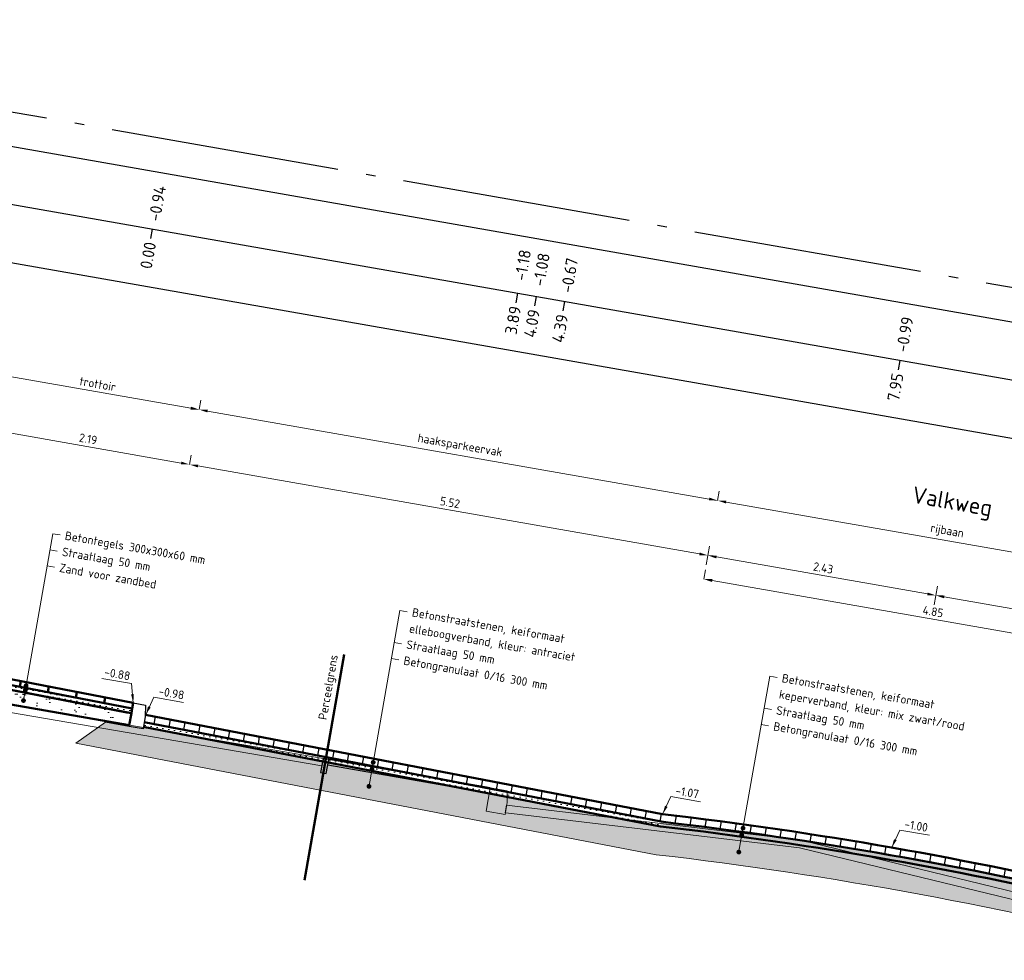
# Model space of a CAD drawing. Header units: metres. Extents: x 2514 to 227642, y 1683 to 852646.
# Tile 443 of 462: x 114364 to 114374, y 426123 to 426133. Entities that reach past the tile are written whole.
import ezdxf
from ezdxf.enums import TextEntityAlignment as Align

# ---------------------------------------------------------------- set-up
doc = ezdxf.new("R2010")
doc.units = ezdxf.units.M
doc.linetypes.add('AL-NAP_LIJN', pattern=[15.25, 12, -1.5, 0.25, -1.5])
doc.linetypes.add('VH-TROTTOIRBAND_180-200', pattern=[20, 10, -2, 2, -2, 2, -2])
doc.layers.get('Defpoints').update_dxf_attribs({"color": 244, "lineweight": 35})
for name, color, linetype, lineweight in [('B-WE-OG-BEBOUWING_STRAATNAAM-T35', 2, 'Continuous', 35), ('B-WE-VH-KANTOPSLUITING_OPSLUITBAND-SD', 150, 'Continuous', 25), ('B-WE-VH-KANTOPSLUITING_TROTTOIRBAND_180 200-G', 210, 'VH-TROTTOIRBAND_180-200', 18), ('B-WE-VH-VERHARDING_BETONSTRAATSTEEN-GD', 252, 'Continuous', 25), ('B-WE-VH-VERHARDING_TEGEL-GD', 252, 'Continuous', 25), ('N-WE-GW-GROND_GRIND-AD-50', 7, 'Continuous', 18), ('N-WE-GW-GROND_ZAND-AD-50', 7, 'Continuous', 18), ('N-WE-GW-GROND_ZAND_FUNDERINGSZAND-AD-50', 7, 'Continuous', 18), ('N-WE-GW-GROND_ZAND_FUNDERINGSZAND-GD', 7, 'Continuous', 50), ('N-WE-KG-GRENS_PERCEEL-GD', 150, 'Continuous', 50), ('N-WE-VH-ELEMENTENVERHARDING-AD', 8, 'Continuous', 25), ('N-WE-VH-KANTOPSLUITING_TROTTOIRBAND-SD', 210, 'Continuous', 25), ('N-WE-VH-M', 7, 'Continuous', 18), ('N-WE-VH-NAP-T18', 1, 'Continuous', 18), ('N-WE-VH-T18', 10, 'Continuous', 18), ('N-WE-VH-VERHARDING_BETONSTRAATSTEEN-GD', 252, 'Continuous', 50), ('N-WE-VH-VERHARDING_FUNDERING-AD-50', 252, 'Continuous', 18), ('N-WE-VH-VERHARDING_FUNDERING-GD', 7, 'Continuous', 50), ('N-WE-VH-VERHARDING_FUNDERING-O', 7, 'Continuous', 18), ('N-WE-VH-VERHARDING_TEGEL-GD', 252, 'Continuous', 50), ('X-XX-AL-NAP-GD', 7, 'AL-NAP_LIJN', 25), ('X-XX-AL-PROFIELBALK-G', 7, 'Continuous', 25), ('X-XX-AL-PROFIELBALK-T25', 7, 'Continuous', 25), ('X-XX-AL-VERWIJZING-T18', 10, 'Continuous', 18)]:
    doc.layers.add(name, color=color, linetype=linetype, lineweight=lineweight)
doc.layers.add('X-XX-AL-HULPLIJN-G', color=6, linetype='Continuous', lineweight=18, plot=False)
doc.styles.add('NLCS-ISO-M50-T18', font='NLCS-ISO.ttf', dxfattribs={"height": 0.09000000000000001})
doc.styles.add('NLCS-ISO-M50-T18_CURSIEF', font='NLCS-ISO.ttf', dxfattribs={"oblique": 15, "height": 0.09000000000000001})
doc.styles.add('NLCS-ISO-M50-T25', font='NLCS-ISO.ttf', dxfattribs={"height": 0.125})
doc.styles.add('NLCS-ISO-M50-T35', font='NLCS-ISO.ttf', dxfattribs={"height": 0.175})
doc.dimstyles.new('NLCS-M50-T18-PIJL_L2_H1', dxfattribs={"dimscale": 0.05, "dimtxt": 2.5, "dimasz": 1.8, "dimexe": 2, "dimexo": 2, "dimgap": 0.7, "dimtad": 1, "dimzin": 0, "dimdsep": 46, "dimtxsty": 'NLCS-ISO-M50-T18', "dimcen": 0, "dimdle": 2, "dimclrd": 256, "dimclre": 256, "dimclrt": 1, "dimadec": 1, "dimazin": 0, "dimtfac": 1, "dimtdec": 3, "dimtofl": 0, "dimtmove": 0, "dimatfit": 3, "dimfxl": 2, "dimfxlon": 1, "dimtfillclr": 256, "dimtolj": 1, "dimtzin": 0, "dimlwd": -1, "dimlwe": -1, "dimarcsym": 0})
doc.dimstyles.new('NLCS-M50-T18_CURSIEF-PIJL_A_L2_H1', dxfattribs={"dimscale": 0.05, "dimtxt": 2.5, "dimasz": 1.8, "dimexe": 2, "dimexo": 2, "dimgap": 0.7, "dimtad": 1, "dimzin": 0, "dimdsep": 46, "dimtxsty": 'NLCS-ISO-M50-T18_CURSIEF', "dimcen": 2.5, "dimdle": 2, "dimclrd": 256, "dimclre": 256, "dimclrt": 10, "dimadec": 1, "dimazin": 0, "dimtfac": 1, "dimtdec": 3, "dimtofl": 0, "dimtmove": 0, "dimatfit": 3, "dimfxl": 2, "dimtfillclr": 256, "dimtolj": 1, "dimtzin": 0, "dimlwd": -1, "dimlwe": -1, "dimarcsym": 0})
pattern_1 = [(350.050047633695, (1.795296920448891, 3.559851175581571), (0.03617959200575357, 0.02538034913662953), [0, -0.06249999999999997])]
pattern_2 = [(80.05004763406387, (1.795296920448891, 3.559851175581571), (-0.1563622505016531, 0.02743007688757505), [])]
pattern_3 = [(350.0135621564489, (0, 0), (0.231652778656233, 0.1622867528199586), [0.025, -0.175]), (80.01356215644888, (0, 0), (-0.1622867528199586, 0.231652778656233), [0.025, -0.175]), (125.0135621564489, (0.02462122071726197, -0.004335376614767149), (-0.1969697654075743, 0.03468301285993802), [0.03535534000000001, -0.24748738]), (350.0135621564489, (0.04413041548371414, 0.1064601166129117), (0.231652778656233, 0.1622867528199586), [0.025, -0.175]), (35.01356215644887, (0.05427333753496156, 0.09198181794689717), (0.03468301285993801, 0.1969697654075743), [0.01767766, -0.26516504]), (125.0135621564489, (0.05427333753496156, 0.09198181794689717), (-0.1969697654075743, 0.03468301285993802), [0.01767766, -0.26516504]), (350.0135621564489, (0.1266648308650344, 0.1426964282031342), (0.231652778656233, 0.1622867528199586), [0.03535534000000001, -0.16464466]), (35.01356215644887, (0.1266648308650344, 0.1426964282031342), (0.03468301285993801, 0.1969697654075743), [0.025, -0.25784272]), (125.0135621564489, (0.161484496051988, 0.1365652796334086), (-0.1969697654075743, 0.03468301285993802), [0.025, -0.25784272]), (80.01356215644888, (0.1440874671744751, 0.02539787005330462), (-0.1622867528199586, 0.231652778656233), [0.025, -0.175]), (35.01356215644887, (0.1440874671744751, 0.02539787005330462), (0.03468301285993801, 0.1969697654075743), [0.01767766, -0.26516504]), (125.0135621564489, (0.1585657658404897, 0.03554079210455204), (-0.1969697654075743, 0.03468301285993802), [0.01767766, -0.26516504]), (350.0135621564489, (0.03329197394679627, 0.04490706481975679), (0.231652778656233, 0.1622867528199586), [0.0125, -0.1675]), (350.0135621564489, (0.1896900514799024, 0.06813724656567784), (0.231652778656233, 0.1622867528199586), [0.0125, -0.1675]), (80.01356215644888, (0.1324723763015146, 0.1035969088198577), (-0.1622867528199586, 0.231652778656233), [0.0125, -0.1675]), (125.0135621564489, (0.1375844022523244, -0.01153396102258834), (-0.1969697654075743, 0.03468301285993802), [0.01767766, -0.26516504]), (125.0135621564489, (0.07525470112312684, 0.1390565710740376), (-0.1969697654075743, 0.03468301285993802), [0.01767766, -0.26516504]), (35.01356215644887, (0.1037099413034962, 0.04837304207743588), (0.03468301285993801, 0.1969697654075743), [0.01767766, -0.26516504]), (80.01356215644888, (0.07204373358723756, 0.01269893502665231), (-0.1622867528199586, 0.231652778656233), [0.003125, -0.196875]), (80.01356215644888, (0.09590858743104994, 0.09416978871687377), (-0.1622867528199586, 0.231652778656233), [0.003125, -0.196875]), (80.01356215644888, (0.1941993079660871, 0.1117663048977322), (-0.1622867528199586, 0.231652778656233), [0.003125, -0.196875]), (80.01356215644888, (0.1788516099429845, 0.006584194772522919), (-0.1622867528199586, 0.231652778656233), [0.003125, -0.196875])]

# ---------------------------------------------------------------- blocks, each defined once
blk = doc.blocks.new('_Dot')
at = {"color": 0, "linetype": 'ByBlock', "lineweight": -2}
blk.add_line((-0.5, 0), (-1, 0), dxfattribs=at)
at = {"color": 0, "linetype": 'ByBlock', "const_width": 0.5}
blk.add_lwpolyline([(-0.25, 0, 1), (0.25, 0, 1)], format="xyb", close=True, dxfattribs=at)
blk = doc.blocks.new('*D1065')
at = {"layer": 'Defpoints', "color": 0, "transparency": 16777216}
for p in [(114371.0166699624, 426127.3624139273), (114371.0166699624, 426127.3624139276), (114375.7937213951, 426126.5243926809)]:
    blk.add_point(p, dxfattribs=at)
at = {"layer": 'N-WE-VH-M', "transparency": 16777216}
for p, q in [((114371.0166699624, 426127.3624139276), (114371.033948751, 426127.4609098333)), ((114375.7050750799, 426126.5399435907), (114371.1053162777, 426127.3468630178)), ((114375.7937213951, 426126.524392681), (114375.8110001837, 426126.6228885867))]:
    blk.add_line(p, q, dxfattribs=at)
for points in [[(114371.107908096, 426127.3616374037), (114371.1027244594, 426127.3320886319), (114371.0166699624, 426127.3624139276)], [(114375.7076668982, 426126.5547179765), (114375.7024832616, 426126.5251692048), (114375.7937213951, 426126.524392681)]]:
    blk.add_solid(points, dxfattribs=at)
at = {"layer": 'N-WE-VH-M', "color": 1, "transparency": 16777216, "insert": (114373.4190187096, 426127.0222000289), "char_height": 0.09000000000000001, "attachment_point": 5, "rotation": 350.0500476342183, "style": 'NLCS-ISO-M50-T18'}
blk.add_mtext('\\A1;4.85', dxfattribs=at)
blk = doc.blocks.new('*D1066')
at = {"layer": 'Defpoints', "color": 0, "transparency": 16777216}
for p in [(114371.0601186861, 426127.6100887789), (114373.4486444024, 426127.191078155), (114373.4486444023, 426127.1910781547)]:
    blk.add_point(p, dxfattribs=at)
at = {"layer": 'N-WE-VH-M', "transparency": 16777216}
for p, q in [((114371.0601186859, 426127.610088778), (114371.0428398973, 426127.5115928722)), ((114371.1487650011, 426127.5945378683), (114373.3599980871, 426127.2066290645)), ((114373.4486444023, 426127.1910781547), (114373.4313656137, 426127.0925822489))]:
    blk.add_line(p, q, dxfattribs=at)
for points in [[(114371.1513568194, 426127.6093122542), (114371.1461731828, 426127.5797634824), (114371.0601186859, 426127.610088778)], [(114373.3625899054, 426127.2214034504), (114373.3574062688, 426127.1918546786), (114373.4486444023, 426127.1910781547)]]:
    blk.add_solid(points, dxfattribs=at)
at = {"layer": 'N-WE-VH-M', "color": 1, "transparency": 16777216, "insert": (114372.268204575, 426127.4793801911), "char_height": 0.09000000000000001, "attachment_point": 5, "rotation": 350.0500476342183, "style": 'NLCS-ISO-M50-T18'}
blk.add_mtext('\\A1;2.43', dxfattribs=at)
blk = doc.blocks.new('*D1067')
at = {"layer": 'Defpoints', "color": 0, "transparency": 16777216}
for p in [(114373.4486444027, 426127.191078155), (114375.8371701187, 426126.772067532), (114375.8371701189, 426126.7720675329)]:
    blk.add_point(p, dxfattribs=at)
at = {"layer": 'N-WE-VH-M', "transparency": 16777216}
for p, q in [((114373.4486444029, 426127.1910781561), (114373.4659231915, 426127.2895740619)), ((114373.5372907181, 426127.1755272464), (114375.7485238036, 426126.7876184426)), ((114375.8371701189, 426126.7720675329), (114375.8544489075, 426126.8705634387))]:
    blk.add_line(p, q, dxfattribs=at)
for points in [[(114373.5398825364, 426127.1903016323), (114373.5346988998, 426127.1607528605), (114373.4486444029, 426127.1910781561)], [(114375.7511156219, 426126.8023928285), (114375.7459319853, 426126.7728440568), (114375.8371701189, 426126.7720675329)]]:
    blk.add_solid(points, dxfattribs=at)
at = {"layer": 'N-WE-VH-M', "color": 1, "transparency": 16777216, "insert": (114374.6567302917, 426127.0603695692), "char_height": 0.09000000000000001, "attachment_point": 5, "rotation": 350.0500476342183, "style": 'NLCS-ISO-M50-T18'}
blk.add_mtext('\\A1;2.42', dxfattribs=at)
blk = doc.blocks.new('*D1069')
at = {"layer": 'Defpoints', "color": 0, "transparency": 16777216}
for p in [(114365.6269797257, 426128.5632051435), (114365.626979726, 426128.563205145), (114371.0601186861, 426127.610088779)]:
    blk.add_point(p, dxfattribs=at)
at = {"layer": 'N-WE-VH-M', "transparency": 16777216}
for p, q in [((114365.626979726, 426128.563205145), (114365.6442585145, 426128.6617010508)), ((114370.9714723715, 426127.6256396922), (114365.7156260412, 426128.5476542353)), ((114371.0601186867, 426127.6100887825), (114371.0773974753, 426127.7085846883))]:
    blk.add_line(p, q, dxfattribs=at)
for points in [[(114365.7182178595, 426128.5624286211), (114365.7130342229, 426128.5328798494), (114365.626979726, 426128.563205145)], [(114370.9740641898, 426127.6404140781), (114370.9688805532, 426127.6108653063), (114371.0601186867, 426127.6100887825)]]:
    blk.add_solid(points, dxfattribs=at)
at = {"layer": 'N-WE-VH-M', "color": 1, "transparency": 16777216, "insert": (114368.3573722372, 426128.1654436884), "char_height": 0.09000000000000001, "attachment_point": 5, "rotation": 350.0500476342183, "style": 'NLCS-ISO-M50-T18'}
blk.add_mtext('\\A1;5.52', dxfattribs=at)
blk = doc.blocks.new('*D1070')
at = {"layer": 'Defpoints', "color": 0, "transparency": 16777216}
for p in [(114363.474681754, 426128.9407751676), (114363.4746817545, 426128.9407751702), (114365.62697972, 426128.5632051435)]:
    blk.add_point(p, dxfattribs=at)
at = {"layer": 'N-WE-VH-M', "transparency": 16777216}
for p, q in [((114363.4746817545, 426128.9407751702), (114363.4919605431, 426129.039271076)), ((114365.5383334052, 426128.5787560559), (114363.5633280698, 426128.9252242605)), ((114365.6269797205, 426128.5632051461), (114365.6442585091, 426128.6617010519))]:
    blk.add_line(p, q, dxfattribs=at)
for points in [[(114363.565919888, 426128.9399986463), (114363.5607362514, 426128.9104498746), (114363.4746817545, 426128.9407751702)], [(114365.5409252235, 426128.5935304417), (114365.5357415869, 426128.56398167), (114365.6269797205, 426128.5632051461)]]:
    blk.add_solid(points, dxfattribs=at)
at = {"layer": 'N-WE-VH-M', "color": 1, "transparency": 16777216, "insert": (114364.5646537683, 426128.8307868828), "char_height": 0.09000000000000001, "attachment_point": 5, "rotation": 350.0500476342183, "style": 'NLCS-ISO-M50-T18'}
blk.add_mtext('\\A1;2.19', dxfattribs=at)
blk = doc.blocks.new('*D936')
at = {"layer": 'Defpoints', "color": 0, "ltscale": 0.2, "transparency": 16777216}
for p in [(114365.7279561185, 426129.1388104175), (114365.7279561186, 426129.138810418), (114371.1610950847, 426128.1856940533)]:
    blk.add_point(p, dxfattribs=at)
at = {"layer": 'N-WE-VH-M', "ltscale": 0.2, "transparency": 16777216}
for p, q in [((114365.7279561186, 426129.138810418), (114365.7452349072, 426129.2373063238)), ((114371.0724487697, 426128.2012449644), (114365.8166024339, 426129.1232595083)), ((114371.161095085, 426128.1856940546), (114371.1783738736, 426128.2841899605))]:
    blk.add_line(p, q, dxfattribs=at)
for points in [[(114365.8191942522, 426129.1380338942), (114365.8140106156, 426129.1084851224), (114365.7279561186, 426129.138810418)], [(114371.075040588, 426128.2160193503), (114371.0698569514, 426128.1864705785), (114371.161095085, 426128.1856940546)]]:
    blk.add_solid(points, dxfattribs=at)
at = {"layer": 'N-WE-VH-M', "color": 1, "ltscale": 0.2, "transparency": 16777216, "insert": (114368.4606812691, 426128.7543459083), "char_height": 0.09000000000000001, "attachment_point": 5, "rotation": 350.0500476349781, "style": 'NLCS-ISO-M50-T18'}
blk.add_mtext('\\A1;haaksparkeervak', dxfattribs=at)
blk = doc.blocks.new('*D937')
at = {"layer": 'Defpoints', "color": 0, "transparency": 16777216}
for p in [(114371.1610950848, 426128.1856940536), (114375.9381465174, 426127.3476728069), (114375.9381465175, 426127.3476728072)]:
    blk.add_point(p, dxfattribs=at)
at = {"layer": 'N-WE-VH-M', "transparency": 16777216}
for p, q in [((114371.1610950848, 426128.1856940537), (114371.1783738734, 426128.2841899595)), ((114371.2497414, 426128.170143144), (114375.8495002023, 426127.3632237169)), ((114375.9381465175, 426127.3476728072), (114375.9554253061, 426127.446168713))]:
    blk.add_line(p, q, dxfattribs=at)
for points in [[(114371.2523332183, 426128.1849175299), (114371.2471495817, 426128.1553687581), (114371.1610950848, 426128.1856940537)], [(114375.8520920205, 426127.3779981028), (114375.8469083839, 426127.348449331), (114375.9381465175, 426127.3476728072)]]:
    blk.add_solid(points, dxfattribs=at)
at = {"layer": 'N-WE-VH-M', "color": 1, "transparency": 16777216, "insert": (114373.5657764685, 426127.8587771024), "char_height": 0.09000000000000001, "attachment_point": 5, "rotation": 350.0500476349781, "style": 'NLCS-ISO-M50-T18'}
blk.add_mtext('\\A1;rijbaan', dxfattribs=at)
blk = doc.blocks.new('*D944')
at = {"layer": 'Defpoints', "color": 0, "ltscale": 0.2, "transparency": 16777216}
for p in [(114363.5756581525, 426129.5163804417), (114365.7279561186, 426129.1388104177), (114365.7279561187, 426129.1388104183)]:
    blk.add_point(p, dxfattribs=at)
at = {"layer": 'N-WE-VH-M', "ltscale": 0.2, "transparency": 16777216}
for p, q in [((114363.5756581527, 426129.5163804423), (114363.5929369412, 426129.6148763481)), ((114363.6643044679, 426129.5008295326), (114365.6393098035, 426129.1543613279)), ((114365.7279561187, 426129.1388104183), (114365.7452349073, 426129.2373063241))]:
    blk.add_line(p, q, dxfattribs=at)
for points in [[(114363.6668962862, 426129.5156039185), (114363.6617126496, 426129.4860551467), (114363.5756581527, 426129.5163804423)], [(114365.6419016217, 426129.1691357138), (114365.6367179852, 426129.139586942), (114365.7279561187, 426129.1388104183)]]:
    blk.add_solid(points, dxfattribs=at)
at = {"layer": 'N-WE-VH-M', "color": 1, "ltscale": 0.2, "transparency": 16777216, "insert": (114364.6656301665, 426129.4063921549), "char_height": 0.09000000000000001, "attachment_point": 5, "rotation": 350.0500476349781, "style": 'NLCS-ISO-M50-T18'}
blk.add_mtext('\\A1;trottoir', dxfattribs=at)

msp = doc.modelspace()

# ---------------------------------------------------------------- hatches: boundary and pattern name
at = {"layer": 'N-WE-GW-GROND_GRIND-AD-50', "ltscale": 0.1}
h = msp.add_hatch(dxfattribs=at)
h.set_pattern_fill('AVH-FUNDERING_02-SO', color=1, scale=0.2, pattern_type=2)
h.set_pattern_definition(pattern_3)
edge = h.paths.add_edge_path()
edge.add_arc((114358.3204709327, 425960.5037423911), 148.1415553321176, 78.89018152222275, 81.20991374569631)
edge.add_line((114380.9586994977, 426106.9053510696), (114380.906834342, 426106.609699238))
edge.add_line((114380.906834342, 426106.609699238), (114380.9098064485, 426106.6090751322))
edge.add_arc((99057.92202269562, 338742.201559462), 88697.99126916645, 80.04811254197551, 80.05198272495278, ccw=False)
edge.add_line((114386.8110131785, 426105.5738472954), (114386.8140202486, 426105.5734224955))
edge.add_line((114386.8140202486, 426105.5734224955), (114386.8658854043, 426105.8690743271))
h = msp.add_hatch(dxfattribs=at)
h.set_pattern_fill('AVH-FUNDERING_02-SO', color=1, scale=0.2, pattern_type=2)
h.set_pattern_definition(pattern_3)
edge = h.paths.add_edge_path()
edge.add_arc((114336.8202227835, 425950.12666245), 149.5509054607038, 78.89936592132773, 81.19784959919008, ccw=False)
edge.add_line((114365.6136812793, 426096.8795502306), (114365.5618160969, 426096.583898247))
edge.add_line((114365.5618160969, 426096.583898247), (114365.5588129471, 426096.584322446))
edge.add_arc((99024.8738484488, 338678.9411453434), 88753.48417847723, 80.04666692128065, 80.05053572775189)
edge.add_line((114359.6560405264, 426097.6199785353), (114359.6530747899, 426097.6206012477))
edge.add_line((114359.6530747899, 426097.6206012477), (114359.7049399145, 426097.9162529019))
at = {"layer": 'N-WE-GW-GROND_ZAND-AD-50', "ltscale": 0.2}
h = msp.add_hatch(dxfattribs=at)
h.set_pattern_fill('AGW-GROND_ZAND_CUNETZAND-SO', color=1, scale=0.04999999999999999, angle=-5.232918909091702e-10, pattern_type=2)
h.set_pattern_definition(pattern_1)
h.paths.add_polyline_path([(114363.1255300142, 426126.3717283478), (114363.11689062, 426126.3224803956), (114364.9682302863, 426125.9655622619), (114365.0174782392, 426125.9569228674), (114365.0261176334, 426126.0061708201)])
h = msp.add_hatch(dxfattribs=at)
h.set_pattern_fill('AGW-GROND_ZAND_CUNETZAND-SO', color=1, scale=0.04999999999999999, angle=-5.232918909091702e-10, pattern_type=2)
h.set_pattern_definition(pattern_1)
h.paths.add_polyline_path([(114367.0589545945, 426125.4955781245), (114365.1531264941, 426125.862054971), (114365.1444859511, 426125.8128004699), (114367.0503151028, 426125.4463296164)])
h = msp.add_hatch(dxfattribs=at)
h.set_pattern_fill('AGW-GROND_ZAND_CUNETZAND-SO', color=1, scale=0.04999999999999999, angle=-5.232918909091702e-10, pattern_type=2)
h.set_pattern_definition(pattern_1)
h.paths.add_polyline_path([(114367.0589545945, 426125.4955781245), (114367.0503151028, 426125.4463296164), (114370.5620769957, 426124.7710548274), (114370.5707145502, 426124.8202922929)])
h = msp.add_hatch(dxfattribs=at)
h.set_pattern_fill('AGW-GROND_ZAND_CUNETZAND-SO', color=1, scale=0.04999999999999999, angle=-5.232918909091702e-10, pattern_type=2)
h.set_pattern_definition(pattern_1)
h.paths.add_polyline_path([(114370.57071639, 426124.8203027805), (114370.5620769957, 426124.7710548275, -0.02886604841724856), (114375.3391284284, 426123.9330335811), (114375.3477678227, 426123.9822815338, 0.02886600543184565)])
at = {"layer": 'N-WE-GW-GROND_ZAND_FUNDERINGSZAND-AD-50', "ltscale": 0.2}
h = msp.add_hatch(dxfattribs=at)
h.set_pattern_fill('AGW-GROND_ZAND_FUNDERINGSZAND', color=1, scale=0.09999999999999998, angle=-5.232918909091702e-10, pattern_type=2)
h.set_pattern_definition([(27.55004763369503, (1.795296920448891, 3.559851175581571), (0.02708859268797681, 0.1908727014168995), [0, -0.152, 0, -0.17, 0, -0.1625]), (357.550047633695, (1.795296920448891, 3.559851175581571), (0.223079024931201, 0.2473902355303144), [0, -0.08199999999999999, 0, -0.137, 0, -0.05249999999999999]), (317.5500476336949, (1.674146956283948, 3.58110408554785), (0.3068280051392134, -0.05325120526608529), [0, -0.04999999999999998, 0, -0.1799999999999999, 0, -0.2349999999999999]), (307.5500476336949, (1.674146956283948, 3.58110408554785), (0.3112563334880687, 0.03450522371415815), [0, -0.02499999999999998, 0, -0.1179999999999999, 0, -0.1349999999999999])])
h.paths.add_polyline_path([(114364.9956758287, 426125.8326405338), (114365.0174782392, 426125.9569228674), (114364.9682302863, 426125.9655622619), (114363.7704187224, 426126.1964872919), (114363.7446447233, 426126.0495653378)])
at = {"layer": 'N-WE-VH-ELEMENTENVERHARDING-AD'}
h = msp.add_hatch(dxfattribs=at)
h.set_pattern_fill('ANSI31', color=1, scale=0.04999999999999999, angle=44.99999999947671)
h.set_pattern_definition(pattern_2)
h.paths.add_polyline_path([(114365.1669513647, 426125.9408621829), (114365.1635109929, 426125.9229708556), (114365.1634956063, 426125.9211630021), (114365.1531264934, 426125.8620549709), (114367.0589545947, 426125.4955781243), (114367.0727794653, 426125.5743853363)])
h = msp.add_hatch(dxfattribs=at)
h.set_pattern_fill('ANSI31', color=1, scale=0.04999999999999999, angle=44.99999999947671)
h.set_pattern_definition(pattern_2)
h.paths.add_polyline_path([(114367.0727794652, 426125.5743853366), (114367.0589545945, 426125.4955781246), (114370.5707145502, 426124.8202922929), (114370.5845394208, 426124.8990995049)])
h = msp.add_hatch(dxfattribs=at)
h.set_pattern_fill('ANSI31', color=1, scale=0.04999999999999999, angle=44.99999999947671)
h.set_pattern_definition(pattern_2)
h.paths.add_polyline_path([(114370.5845394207, 426124.8990995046), (114370.5707163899, 426124.8203027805, -0.02886600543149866), (114375.3477678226, 426123.9822815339), (114375.3615908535, 426124.0610782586, 0.0288659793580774)])
at = {"layer": 'N-WE-VH-VERHARDING_FUNDERING-AD-50', "lineweight": 5, "ltscale": 0.2}
h = msp.add_hatch(dxfattribs=at)
h.set_pattern_fill('AVH-FUNDERING_02-SO', color=256, scale=0.25, pattern_type=2)
h.set_pattern_definition([(0, (0, 0), (0.25, 0.25), [0.03125, -0.21875]), (90, (0, 0), (-0.25, 0.25), [0.03125, -0.21875]), (135, (0.03125, 0), (-0.2499999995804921, 1.387778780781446e-17), [0.044194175, -0.309359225]), (0, (0.03125, 0.140625), (0.25, 0.25), [0.03125, -0.21875]), (45, (0.046875, 0.125), (0, 0.2499999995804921), [0.022097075, -0.3314563]), (135, (0.046875, 0.125), (-0.2499999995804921, 1.387778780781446e-17), [0.022097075, -0.3314563]), (0, (0.125, 0.203125), (0.25, 0.25), [0.044194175, -0.205805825]), (45, (0.125, 0.203125), (0, 0.2499999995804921), [0.03125, -0.3223034]), (135, (0.169194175, 0.203125), (-0.2499999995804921, 1.387778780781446e-17), [0.03125, -0.3223034]), (90, (0.171875, 0.0625), (-0.25, 0.25), [0.03125, -0.21875]), (45, (0.171875, 0.0625), (0, 0.2499999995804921), [0.022097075, -0.3314563]), (135, (0.1875, 0.078125), (-0.2499999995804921, 1.387778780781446e-17), [0.022097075, -0.3314563]), (0, (0.03125, 0.0625), (0.25, 0.25), [0.015625, -0.209375]), (0, (0.21875, 0.125), (0.25, 0.25), [0.015625, -0.209375]), (90, (0.140625, 0.15625), (-0.25, 0.25), [0.015625, -0.209375]), (135, (0.171875, 0.015625), (-0.2499999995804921, 1.387778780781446e-17), [0.022097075, -0.3314563]), (135, (0.0625, 0.1875), (-0.2499999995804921, 1.387778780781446e-17), [0.022097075, -0.3314563]), (45, (0.1171875, 0.08203125), (0, 0.2499999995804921), [0.022097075, -0.3314563]), (90, (0.0859375, 0.03125), (-0.25, 0.25), [0.00390625, -0.24609375]), (90, (0.09765625, 0.13671875), (-0.25, 0.25), [0.00390625, -0.24609375]), (90, (0.21484375, 0.1796875), (-0.25, 0.25), [0.00390625, -0.24609375]), (90, (0.21875, 0.046875), (-0.25, 0.25), [0.00390625, -0.24609375])])
edge = h.paths.add_edge_path()
edge.add_line((114375.7296562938, 426123.8442192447), (114375.4834165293, 426123.8874162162))
edge.add_line((114375.4834165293, 426123.8874162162), (114375.3356726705, 426123.9133343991))
edge.add_line((114375.3356726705, 426123.9133343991), (114375.3391284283, 426123.933033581))
edge.add_arc((114365.6988050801, 426083.0139392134), 42.0393639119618, 76.74316042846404, 83.35693484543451)
edge.add_line((114370.5620769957, 426124.7710548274), (114365.1444859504, 426125.8128004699))
edge.add_line((114365.1444859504, 426125.8128004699), (114365.1410331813, 426125.7931183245))
edge.add_line((114365.1410331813, 426125.7931183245), (114364.9932893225, 426125.8190365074))
edge.add_line((114364.9932893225, 426125.8190365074), (114364.7470495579, 426125.8622334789))
edge.add_line((114364.7470495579, 426125.8622334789), (114364.4354515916, 426125.643644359))
edge.add_line((114364.4354515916, 426125.643644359), (114370.5163568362, 426124.474350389))
edge.add_arc((114365.698805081, 426083.0139392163), 41.73936390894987, 75.71591017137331, 83.37215718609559, ccw=False)
edge.add_line((114375.9971550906, 426123.4629007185), (114375.7296562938, 426123.8442192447))

# ---------------------------------------------------------------- linework, layer by layer
at = {"layer": 'B-WE-VH-KANTOPSLUITING_OPSLUITBAND-SD', "color": 251, "flags": 128}
msp.add_lwpolyline([(114367.0011173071, 426125.33482516), (114367.0602148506, 426125.3244578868), (114367.0861330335, 426125.4722017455), (114367.02703549, 426125.4825690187)], close=True, dxfattribs=at)
at = {"layer": 'B-WE-VH-KANTOPSLUITING_TROTTOIRBAND_180 200-G', "color": 251, "lineweight": 5, "flags": 128}
msp.add_lwpolyline([(114368.9555602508, 426125.0224222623), (114368.9330978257, 426124.8943775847), (114368.736106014, 426124.9289351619), (114368.7793029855, 426125.1751749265), (114368.9565956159, 426125.144073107)], close=True, dxfattribs=at)
at = {"layer": 'B-WE-VH-VERHARDING_BETONSTRAATSTEEN-GD', "color": 251, "lineweight": 5, "ltscale": 0.2, "flags": 128}
for points in [[(114363.7308318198, 426125.9694363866), (114367.013212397, 426125.4037719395)], [(114363.7444180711, 426126.0482733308), (114367.0270353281, 426125.4825680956)], [(114368.9503777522, 426124.9928732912), (114368.9365339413, 426124.9139581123), (114368.9408912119, 426124.9134377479)], [(114375.0503594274, 426123.8923169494), (114372.0323343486, 426124.624812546), (114368.9503777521, 426124.992873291)], [(114375.031490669, 426123.8145739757), (114372.0181061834, 426124.5459432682), (114368.9408912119, 426124.9134377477)]]:
    msp.add_lwpolyline(points, dxfattribs=at)
at = {"layer": 'B-WE-VH-VERHARDING_TEGEL-GD', "color": 251, "ltscale": 0.2, "flags": 128}
for points in [[(114368.7793029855, 426125.1751749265), (114367.0861330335, 426125.4722017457)], [(114368.7689357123, 426125.116077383), (114367.0757657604, 426125.4131042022)]]:
    msp.add_lwpolyline(points, dxfattribs=at)
at = {"layer": 'N-WE-GW-GROND_ZAND_FUNDERINGSZAND-GD', "color": 1, "ltscale": 0.2, "flags": 128}
msp.add_lwpolyline([(114363.11689062, 426126.3224803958), (114363.0889590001, 426126.1632591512), (114364.9956758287, 426125.8326405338), (114365.0174782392, 426125.9569228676)], close=True, dxfattribs=at)
at = {"layer": 'N-WE-KG-GRENS_PERCEEL-GD', "ltscale": 0.05, "flags": 128}
msp.add_lwpolyline([(114367.2475821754, 426126.5708296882), (114366.8328912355, 426124.2069278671)], dxfattribs=at)
at = {"layer": 'N-WE-VH-KANTOPSLUITING_TROTTOIRBAND-SD', "color": 1, "flags": 128}
msp.add_lwpolyline([(114365.1634956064, 426125.9211630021), (114365.1410331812, 426125.7931183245), (114364.9932893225, 426125.8190365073), (114365.0364862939, 426126.0652762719), (114365.1645309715, 426126.0428138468)], close=True, dxfattribs=at)
at = {"layer": 'N-WE-VH-M'}
for p, q in [((114363.8867475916, 426126.0897242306), (114364.1934577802, 426127.8380932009)), ((114364.1934577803, 426127.838093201), (114364.2705732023, 426127.824565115)), ((114364.1639110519, 426127.6696652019), (114364.2410264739, 426127.656137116)), ((114364.1343643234, 426127.5012372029), (114364.2114797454, 426127.487709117)), ((114367.5054875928, 426125.1780982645), (114367.8310912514, 426127.0341674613)), ((114367.8310912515, 426127.0341674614), (114367.9082066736, 426127.0206393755)), ((114367.7719977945, 426126.6973114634), (114367.8491132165, 426126.6837833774)), ((114367.742451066, 426126.5288834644), (114367.819566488, 426126.5153553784)), ((114371.3813733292, 426124.4889256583), (114371.7069769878, 426126.3449948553)), ((114371.7069769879, 426126.3449948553), (114371.7840924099, 426126.3314667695)), ((114371.6478835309, 426126.0081388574), (114371.7249989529, 426125.9946107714)), ((114371.6183368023, 426125.8397108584), (114371.6954522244, 426125.8261827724))]:
    msp.add_line(p, q, dxfattribs=at)
at = {"layer": 'N-WE-VH-VERHARDING_BETONSTRAATSTEEN-GD', "color": 1, "ltscale": 0.2, "flags": 128}
for points in [[(114365.1518447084, 426125.8623014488), (114370.5707145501, 426124.8202922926)], [(114365.1669513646, 426125.9408621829), (114370.5845394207, 426124.8990995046)], [(114365.1424030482, 426125.81320099), (114370.5620769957, 426124.7710548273)]]:
    msp.add_lwpolyline(points, dxfattribs=at)
at = {"layer": 'N-WE-VH-VERHARDING_BETONSTRAATSTEEN-GD', "color": 1, "ltscale": 0.2}
for centre, radius, start, end in [((114365.7212501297, 426083.1418848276), 42.03946431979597, 76.74316833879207, 83.35692694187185), ((114365.6988050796, 426083.0139392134), 42.03936391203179, 76.74316042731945, 83.35693484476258), ((114365.707433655, 426083.0631255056), 42.03942641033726, 76.74316534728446, 83.35692992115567)]:
    msp.add_arc(centre, radius, start, end, dxfattribs=at)
at = {"layer": 'N-WE-VH-VERHARDING_FUNDERING-GD', "color": 1, "ltscale": 0.2, "flags": 128}
msp.add_lwpolyline([(114363.1255300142, 426126.3717283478), (114365.0261176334, 426126.0061708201), (114365.0174782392, 426125.9569228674), (114364.9682302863, 426125.9655622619), (114363.11689062, 426126.3224803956), (114363.1255300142, 426126.3717283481)], dxfattribs=at)
at = {"layer": 'N-WE-VH-VERHARDING_FUNDERING-O', "color": 1, "lineweight": 5, "ltscale": 0.2, "flags": 128}
msp.add_lwpolyline([(114375.7296562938, 426123.8442192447), (114375.3356726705, 426123.9133343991), (114375.3391284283, 426123.933033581, 0.02886604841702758), (114370.5620769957, 426124.7710548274), (114365.1444859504, 426125.8128004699), (114365.1410331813, 426125.7931183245), (114364.7470495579, 426125.8622334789), (114364.4354515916, 426125.643644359), (114370.5163568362, 426124.474350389, -0.03341911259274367), (114375.9971550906, 426123.4629007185)], format="xyb", close=True, dxfattribs=at)
at = {"layer": 'N-WE-VH-VERHARDING_TEGEL-GD', "color": 1, "ltscale": 0.2, "flags": 128}
msp.add_lwpolyline([(114363.1358986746, 426126.4308337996), (114365.036486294, 426126.0652762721), (114365.0261176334, 426126.0061708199), (114363.1255300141, 426126.3717283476)], close=True, dxfattribs=at)
for points in [[(114363.8580854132, 426126.2919289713), (114363.8477167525, 426126.2328235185)], [(114364.1526856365, 426126.2352657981), (114364.1423169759, 426126.1761603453)], [(114364.4472858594, 426126.1786026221), (114364.4369171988, 426126.1194971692)], [(114364.7418860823, 426126.121939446), (114364.7315174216, 426126.0628339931)]]:
    msp.add_lwpolyline(points, dxfattribs=at)
at = {"layer": 'X-XX-AL-HULPLIJN-G', "color": 1, "ltscale": 0.2, "flags": 128}
msp.add_lwpolyline([(114375.4834165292, 426123.8874162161), (114375.7296562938, 426123.8442192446), (114375.9971550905, 426123.4629007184, 0.03341911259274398), (114370.5163568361, 426124.474350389), (114364.4354515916, 426125.643644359), (114364.7470495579, 426125.8622334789), (114364.9932893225, 426125.8190365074)], format="xyb", dxfattribs=at)
at = {"layer": 'X-XX-AL-NAP-GD', "ltscale": 0.2, "flags": 128}
msp.add_lwpolyline([(114355.6570463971, 426133.6804676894), (114381.1062100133, 426129.2160108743)], dxfattribs=at)
at = {"layer": 'X-XX-AL-PROFIELBALK-G', "ltscale": 0.05}
for p, q in [((114355.5955664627, 426133.3300078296), (114381.0447300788, 426128.8655510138)), ((114355.4918937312, 426132.7390323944), (114380.9410573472, 426128.2745755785)), ((114355.3882209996, 426132.1480569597), (114380.837384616, 426127.6836001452))]:
    msp.add_line(p, q, dxfattribs=at)
at = {"layer": 'X-XX-AL-PROFIELBALK-G'}
for p, q in [((114365.2230075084, 426130.9304104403), (114365.240286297, 426131.0289063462)), ((114369.0496333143, 426130.2591190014), (114369.0669121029, 426130.3576149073)), ((114369.2466251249, 426130.2245614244), (114369.2639039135, 426130.3230573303)), ((114369.5421128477, 426130.1727250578), (114369.5593916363, 426130.2712209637)), ((114373.0566443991, 426129.5561832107), (114373.0739231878, 426129.6546791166))]:
    msp.add_line(p, q, dxfattribs=at)

# ---------------------------------------------------------------- block references
at = {"layer": 'N-WE-VH-M', "xscale": 0.04999999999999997, "yscale": 0.04999999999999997, "zscale": 0.04999999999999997, "rotation": 260.0500476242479}
for p in [(114363.9140436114, 426126.245322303), (114363.9049230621, 426126.1933315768), (114363.8867475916, 426126.0897242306), (114367.5516770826, 426125.4413965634), (114367.5388512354, 426125.3682841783), (114367.5076474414, 426125.1904102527), (114371.4147369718, 426124.6791115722), (114371.4275628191, 426124.7522239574), (114371.3835331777, 426124.5012376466)]:
    msp.add_blockref('_Dot', p, dxfattribs=at)

# ---------------------------------------------------------------- texts
at = {"layer": 'B-WE-OG-BEBOUWING_STRAATNAAM-T35', "style": 'NLCS-ISO-M50-T35'}
msp.add_text('Valkweg', height=0.175, rotation=349.9999999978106, dxfattribs=at).set_placement((114373.6169312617, 426128.1515101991), align=Align.MIDDLE)
at = {"layer": 'N-WE-VH-NAP-T18', "style": 'NLCS-ISO-M50-T18'}
for s, rotation, p in [('-0.88', 350.0500476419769, (114364.7287894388, 426126.3473243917)), ('-0.98', 350.0500476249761, (114365.2963975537, 426126.1462238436)), ('-1.07', 350.0500476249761, (114370.7139856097, 426125.1044611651)), ('-1.00', 350.0500476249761, (114373.1146064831, 426124.7543976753))]:
    msp.add_text(s, height=0.08999999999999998, rotation=rotation, dxfattribs=at).set_placement(p)
at = {"layer": 'N-WE-VH-T18', "style": 'NLCS-ISO-M50-T18'}
for s, p in [('Betontegels 300x300x60 mm', (114364.3154303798, 426127.7757589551)), ('Straatlaag 50 mm', (114364.2858836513, 426127.607330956)), ('Zand voor zandbed', (114364.2563369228, 426127.4389029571)), ('Betonstraatstenen, keiformaat', (114367.953063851, 426126.9718332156)), ('elleboogverband, kleur: antraciet', (114367.9235171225, 426126.8034052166)), ('Straatlaag 50 mm', (114367.8939703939, 426126.6349772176)), ('Betongranulaat 0/16 300 mm', (114367.8644236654, 426126.4665492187)), ('Betonstraatstenen, keiformaat', (114371.8289495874, 426126.2826606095)), ('keperverband, kleur: mix zwart/rood', (114371.7994028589, 426126.1142326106)), ('Straatlaag 50 mm', (114371.7698561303, 426125.9458046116)), ('Betongranulaat 0/16 300 mm', (114371.7403094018, 426125.7773766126))]:
    msp.add_text(s, height=0.08999999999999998, rotation=350.0500476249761, dxfattribs=at).set_placement(p)
at = {"layer": 'X-XX-AL-PROFIELBALK-T25', "style": 'NLCS-ISO-M50-T25'}
for s, p in [('-0.94', (114365.3200854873, 426131.4837931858)), ('0.00', (114365.2164127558, 426130.8928177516)), ('-1.18', (114369.1467112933, 426130.8125017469)), ('-1.08', (114369.3437031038, 426130.7779441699)), ('-0.67', (114369.6391908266, 426130.7261078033)), ('3.89', (114369.0430385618, 426130.2215263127)), ('4.09', (114369.2400303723, 426130.1869687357)), ('4.39', (114369.5355180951, 426130.1351323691)), ('-0.99', (114373.1537223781, 426130.1095659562)), ('7.95', (114373.0500496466, 426129.518590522))]:
    msp.add_text(s, height=0.125, rotation=80.05004763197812, dxfattribs=at).set_placement(p, align=Align.MIDDLE_RIGHT)
at = {"layer": 'X-XX-AL-VERWIJZING-T18', "ltscale": 0.2, "style": 'NLCS-ISO-M50-T18'}
msp.add_text('Perceelgrens', height=0.08999999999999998, rotation=80.05004763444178, dxfattribs=at).set_placement((114367.0636942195, 426125.8814220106))

# ---------------------------------------------------------------- dimensions: what is measured, and where the dimension line sits
at = {"layer": 'N-WE-VH-M', "ltscale": 0.2}
for base, p1, p2, text, picture, middle in [((114365.7279561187, 426129.1388104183), (114363.5756581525, 426129.5163804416), (114365.7279561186, 426129.1388104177), 'trottoir', '*D944', (114364.6656301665, 426129.4063921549)), ((114365.7279561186, 426129.138810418), (114371.1610950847, 426128.1856940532), (114365.7279561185, 426129.1388104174), 'haaksparkeervak', '*D936', (114368.4606812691, 426128.7543459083))]:
    dim = msp.add_linear_dim(base=base, p1=p1, p2=p2, angle=350.050047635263, text=text, dimstyle='NLCS-M50-T18-PIJL_L2_H1', override={"dimclrt": 1, "dimtmove": 1}, dxfattribs=at)
    dim.commit()
    dim.dimension.update_dxf_attribs({"geometry": picture, "text_midpoint": middle})
at = {"layer": 'N-WE-VH-M'}
for base, p1, p2, picture, middle in [((114363.4746817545, 426128.9407751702), (114365.62697972, 426128.5632051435), (114363.474681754, 426128.9407751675), '*D1070', (114364.5646537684, 426128.8307868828)), ((114365.626979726, 426128.563205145), (114371.0601186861, 426127.6100887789), (114365.6269797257, 426128.5632051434), '*D1069', (114368.3573722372, 426128.1654436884)), ((114373.4486444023, 426127.1910781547), (114371.060118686, 426127.6100887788), (114373.4486444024, 426127.1910781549), '*D1066', (114372.268204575, 426127.4793801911)), ((114371.0166699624, 426127.3624139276), (114375.7937213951, 426126.5243926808), (114371.0166699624, 426127.3624139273), '*D1065', (114373.4190187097, 426127.0222000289)), ((114375.8371701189, 426126.7720675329), (114373.4486444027, 426127.191078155), (114375.8371701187, 426126.7720675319), '*D1067', (114374.6567302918, 426127.0603695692))]:
    dim = msp.add_linear_dim(base=base, p1=p1, p2=p2, angle=350.050047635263, dimstyle='NLCS-M50-T18-PIJL_L2_H1', override={"dimclrt": 1}, dxfattribs=at)
    dim.commit()
    dim.dimension.update_dxf_attribs({"geometry": picture, "text_midpoint": middle})
dim = msp.add_linear_dim(base=(114375.9381465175, 426127.3476728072), p1=(114371.1610950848, 426128.1856940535), p2=(114375.9381465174, 426127.3476728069), angle=350.050047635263, text='rijbaan', dimstyle='NLCS-M50-T18-PIJL_L2_H1', override={"dimclrt": 1}, dxfattribs=at)
dim.commit()
dim.dimension.update_dxf_attribs({"geometry": '*D937', "text_midpoint": (114373.5657764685, 426127.8587771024)})

# ---------------------------------------------------------------- leaders
for points in [[(114365.0370563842, 426126.0654741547), (114365.0192859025, 426126.2665684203), (114364.709383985, 426126.3209334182)], [(114365.1676763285, 426125.9410328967), (114365.2528337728, 426126.1240708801), (114365.5627356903, 426126.0697058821)], [(114370.5852643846, 426124.8992702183), (114370.6704218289, 426125.0823082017), (114370.9803237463, 426125.0279432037)], [(114372.985885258, 426124.5492067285), (114373.0710427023, 426124.7322447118), (114373.3809446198, 426124.6778797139)]]:
    msp.add_leader(points, dimstyle='NLCS-M50-T18_CURSIEF-PIJL_A_L2_H1', override={"dimgap": 0.7, "dimtad": 0}, dxfattribs=at)

doc.saveas('drawing.dxf')
